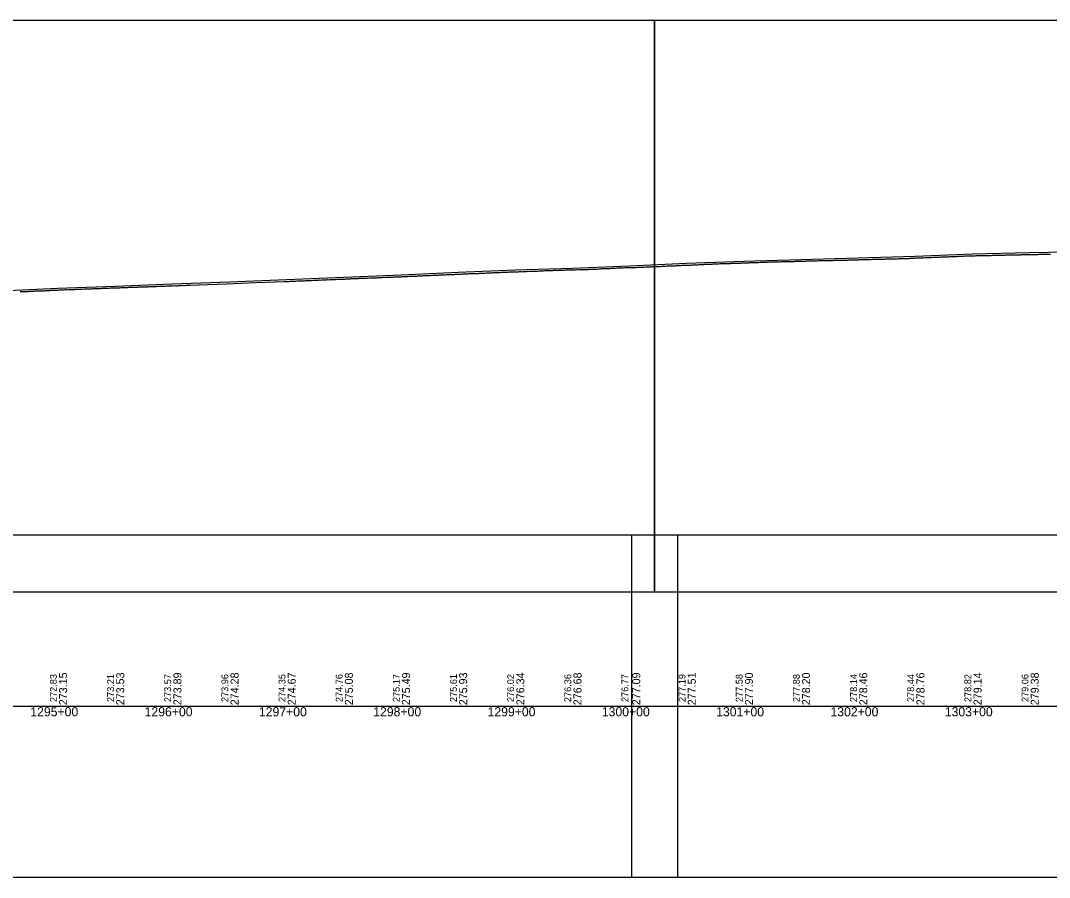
# Model space of a CAD drawing. Extents: x 2898 to 49495, y -15038 to -13538.
# Drawn here: x 18921 to 19821, y -15038 to -14288 of the extents above; entities that cross this region are included whole.
import ezdxf

# ---------------------------------------------------------------- set-up
doc = ezdxf.new("R2010")
doc.units = 0
for name, color, linetype in [('RD_DDB_Profile_EX', 7, 'Continuous'), ('RD_DDB_Profile_PR', 7, 'Continuous'), ('RD_DDB_StaTX', 7, 'Continuous'), ('RD_DDB_StripGrade', 7, 'Continuous'), ('RD_GPK_Profile_Cell', 7, 'Continuous'), ('RD_SHT_ShtClip', 7, 'Continuous')]:
    doc.layers.add(name, color=color, linetype=linetype)

msp = doc.modelspace()

# ---------------------------------------------------------------- linework, layer by layer
at = {"layer": 'RD_DDB_Profile_EX'}
for points in [[(19510.25, -14502.27), (19511.25, -14502.18), (19512.25, -14502.18), (19513.25, -14502.13), (19514.25, -14502.08), (19515.25, -14502.03), (19516.24, -14501.98), (19517.26, -14501.97), (19517.65, -14501.97), (19518.65, -14501.88), (19519.65, -14501.78), (19520.65, -14501.78), (19521.65, -14501.73), (19522.65, -14501.67), (19523.64, -14501.62), (19524.65, -14501.67), (19525.65, -14501.56), (19526.65, -14501.47), (19527.65, -14501.47), (19528.65, -14501.47), (19529.65, -14501.42), (19530.64, -14501.37), (19531.65, -14501.27), (19532.64, -14501.23), (19533.65, -14501.23), (19534.65, -14501.22), (19535.65, -14501.12), (19536.65, -14501.07), (19537.65, -14501.17), (19538.65, -14501.12), (19539.65, -14501.08), (19540.65, -14501.02), (19541.65, -14500.97), (19542.65, -14500.92), (19543.65, -14500.87), (19544.65, -14500.82), (19545.65, -14500.82), (19546.65, -14500.78), (19547.65, -14500.68), (19548.65, -14500.68), (19549.66, -14500.68), (19550.65, -14500.67), (19551.65, -14500.62), (19552.65, -14500.57), (19553.65, -14500.53), (19554.65, -14500.53), (19555.65, -14500.52), (19556.65, -14500.42), (19557.65, -14500.42), (19558.66, -14500.33), (19559.65, -14500.28), (19560.65, -14500.23), (19561.65, -14500.23), (19562.65, -14500.18), (19563.65, -14500.18), (19564.65, -14500.17), (19565.65, -14500.17), (19566.65, -14500.12), (19567.65, -14500.03), (19568.66, -14499.98), (19569.65, -14499.98), (19570.66, -14499.93), (19571.65, -14499.88), (19572.66, -14499.87), (19573.65, -14499.87), (19574.65, -14499.82), (19575.65, -14499.73), (19576.65, -14499.68), (19577.66, -14499.63), (19578.65, -14499.63), (19579.66, -14499.63), (19580.65, -14499.63), (19581.66, -14499.58), (19582.65, -14499.58), (19583.65, -14499.53), (19584.65, -14499.53), (19585.65, -14499.48), (19586.65, -14499.48), (19587.66, -14499.48), (19588.65, -14499.43), (19589.66, -14499.38), (19590.65, -14499.38), (19591.66, -14499.33), (19592.65, -14499.37), (19593.65, -14499.37), (19594.65, -14499.23), (19595.65, -14499.28), (19596.66, -14499.27), (19597.66, -14499.22), (19598.66, -14499.17), (19599.66, -14499.17), (19600.65, -14499.14), (19601.66, -14499.14), (19602.65, -14499.13), (19603.66, -14499.07), (19604.65, -14498.97), (19605.65, -14498.97), (19606.66, -14498.93), (19607.66, -14498.92), (19608.66, -14498.87), (19609.66, -14498.87)], [(19609.66, -14498.87), (19610.66, -14498.87), (19611.66, -14498.87), (19612.65, -14498.82), (19613.65, -14498.77), (19614.65, -14498.82), (19615.66, -14498.72), (19616.66, -14498.67), (19617.65, -14498.67), (19618.66, -14498.62), (19619.65, -14498.62), (19620.66, -14498.62), (19621.65, -14498.57), (19622.65, -14498.57), (19623.65, -14498.56), (19624.65, -14498.52), (19625.65, -14498.47), (19626.66, -14498.47), (19627.66, -14498.47), (19628.66, -14498.46), (19629.66, -14498.41), (19630.66, -14498.41), (19631.66, -14498.36), (19632.65, -14498.31), (19633.66, -14498.26), (19634.66, -14498.26), (19635.66, -14498.24), (19636.66, -14498.17), (19637.66, -14498.12), (19638.66, -14498.16), (19639.66, -14498.12), (19640.65, -14498.11), (19641.66, -14498.06), (19642.65, -14498.07), (19643.66, -14498.06), (19644.66, -14498.01), (19645.66, -14497.97), (19646.66, -14497.97), (19647.66, -14497.93), (19648.66, -14497.92), (19649.66, -14497.87), (19650.65, -14497.87), (19651.66, -14497.87), (19652.65, -14497.82), (19653.66, -14497.77), (19654.66, -14497.72), (19655.66, -14497.72), (19656.66, -14497.71), (19657.66, -14497.62), (19658.65, -14497.62), (19659.66, -14497.62), (19660.65, -14497.62), (19661.66, -14497.62), (19662.66, -14497.52), (19663.66, -14497.47), (19664.66, -14497.47), (19665.66, -14497.42), (19666.66, -14497.37), (19667.66, -14497.37), (19668.65, -14497.32), (19669.66, -14497.32), (19670.65, -14497.32), (19671.65, -14497.31), (19672.66, -14497.31), (19673.66, -14497.27), (19674.66, -14497.22), (19675.66, -14497.22), (19676.66, -14497.17), (19677.66, -14497.03), (19678.66, -14497.08), (19679.67, -14497.08), (19680.66, -14497.03), (19681.66, -14497.03), (19682.66, -14497.02), (19683.66, -14496.98), (19684.66, -14496.93), (19685.66, -14496.92), (19686.66, -14496.93), (19687.66, -14496.93), (19688.66, -14496.84), (19689.66, -14496.79), (19690.66, -14496.79), (19691.67, -14496.79), (19692.67, -14496.73), (19693.67, -14496.68), (19694.67, -14496.68), (19695.66, -14496.68), (19696.66, -14496.68), (19697.67, -14496.63), (19698.67, -14496.54), (19699.67, -14496.44), (19700.66, -14496.39), (19701.67, -14496.39), (19702.67, -14496.29), (19703.67, -14496.24), (19704.67, -14496.19), (19705.67, -14496.12), (19706.67, -14496.17), (19707.67, -14496.15), (19708.67, -14496.09), (19709.67, -14496.07)], [(19709.67, -14496.07), (19710.67, -14496.02), (19711.67, -14495.98), (19712.67, -14495.95), (19713.67, -14495.87), (19714.67, -14495.83), (19715.67, -14495.79), (19716.67, -14495.79), (19717.67, -14495.75), (19718.67, -14495.7), (19719.67, -14495.69), (19720.68, -14495.68), (19721.67, -14495.64), (19722.68, -14495.54), (19723.67, -14495.5), (19724.67, -14495.44), (19725.67, -14495.38), (19726.67, -14495.37), (19727.67, -14495.31), (19728.67, -14495.27), (19729.67, -14495.21), (19730.67, -14495.17), (19731.68, -14495.16), (19732.67, -14495.12), (19733.67, -14495.11), (19734.67, -14495.01), (19735.67, -14495.06), (19736.67, -14495.01), (19737.67, -14494.97), (19738.67, -14494.96), (19739.67, -14494.85), (19740.67, -14494.81), (19741.67, -14494.81), (19742.67, -14494.77), (19743.68, -14494.68), (19744.67, -14494.67), (19745.68, -14494.57), (19746.67, -14494.52), (19747.68, -14494.52), (19748.67, -14494.47), (19749.67, -14494.48), (19750.67, -14494.42), (19751.67, -14494.37), (19752.67, -14494.36), (19753.67, -14494.37), (19754.68, -14494.36), (19755.67, -14494.27), (19756.68, -14494.22), (19757.67, -14494.22), (19758.67, -14494.21), (19759.67, -14494.2), (19760.67, -14494.09), (19761.67, -14494.09), (19762.67, -14494.06), (19763.67, -14494.06), (19764.68, -14494.04), (19765.68, -14494.17), (19766.68, -14494.17), (19767.67, -14494.04), (19768.67, -14494), (19769.68, -14493.97), (19770.67, -14493.91), (19771.67, -14493.9), (19772.67, -14493.86), (19773.67, -14493.81), (19774.67, -14493.86), (19775.68, -14493.82), (19776.67, -14493.82), (19777.67, -14493.74), (19778.67, -14493.7), (19779.67, -14493.69), (19780.67, -14493.74), (19781.67, -14493.69), (19782.67, -14493.65), (19783.67, -14493.64), (19784.67, -14493.63), (19785.67, -14493.59), (19786.67, -14493.53), (19787.67, -14493.5), (19788.66, -14493.5), (19789.67, -14493.49), (19790.67, -14493.45), (19791.67, -14493.4), (19792.67, -14493.4), (19793.67, -14493.39), (19794.67, -14493.47), (19795.67, -14493.43), (19796.67, -14493.34), (19797.67, -14493.29), (19798.67, -14493.29), (19799.67, -14493.25), (19800.67, -14493.21), (19801.67, -14493.19), (19802.67, -14493.19), (19803.67, -14493.15), (19804.66, -14493.18), (19805.67, -14493.18), (19806.67, -14493.12), (19807.67, -14493.09), (19808.67, -14493.09), (19809.67, -14493.09)], [(19809.67, -14493.09), (19810.66, -14493.12), (19811.67, -14493.06), (19812.67, -14492.97), (19813.66, -14492.97), (19814.66, -14492.97), (19815.67, -14492.96), (19816.67, -14492.96), (19817.67, -14492.99), (19818.67, -14493.03), (19819.66, -14492.99), (19820.66, -14492.9), (19821.67, -14492.91)], [(19312.24, -14510.18), (19313.25, -14509.98), (19314.25, -14509.88), (19315.25, -14509.88), (19316.25, -14509.88), (19317.25, -14509.83), (19318.25, -14509.78), (19319.24, -14509.78), (19320.25, -14509.73), (19321.24, -14509.73), (19322.25, -14509.68), (19323.24, -14509.53), (19324.24, -14509.58), (19325.24, -14509.58), (19326.24, -14509.48), (19327.25, -14509.43), (19328.25, -14509.38), (19329.24, -14509.28), (19330.25, -14509.23), (19331.24, -14509.23), (19332.25, -14509.18), (19333.24, -14509.13), (19334.24, -14509.03), (19335.24, -14509.08), (19336.24, -14509.03), (19337.24, -14508.98), (19338.24, -14509.02), (19339.24, -14508.93), (19340.24, -14508.92), (19341.24, -14508.78), (19342.25, -14508.77), (19343.24, -14508.72), (19344.25, -14508.67), (19345.24, -14508.62), (19346.24, -14508.57), (19347.24, -14508.57), (19348.24, -14508.52), (19349.25, -14508.47), (19350.24, -14508.47), (19351.24, -14508.42), (19352.24, -14508.42), (19353.24, -14508.37), (19354.24, -14508.32), (19355.24, -14508.32), (19356.24, -14508.27), (19357.24, -14508.22), (19358.24, -14508.12), (19359.25, -14508.27), (19360.24, -14508.22), (19361.24, -14508.02), (19362.24, -14508.02), (19363.24, -14507.97), (19364.24, -14507.92), (19365.24, -14507.97), (19366.23, -14507.92), (19367.24, -14507.82), (19368.24, -14507.72), (19369.24, -14507.72), (19370.24, -14507.82), (19371.24, -14507.72), (19372.24, -14507.67), (19373.24, -14507.67), (19374.24, -14507.57), (19375.24, -14507.52), (19376.23, -14507.47), (19377.24, -14507.42), (19378.24, -14507.42), (19379.24, -14507.37), (19380.24, -14507.37), (19381.24, -14507.37), (19382.24, -14507.32), (19383.24, -14507.32), (19384.24, -14507.27), (19385.24, -14507.17), (19386.23, -14507.12), (19387.24, -14507.07), (19388.23, -14507.02), (19389.24, -14507.07), (19390.24, -14507.12), (19391.24, -14507.02), (19392.24, -14506.97), (19393.24, -14506.92), (19394.24, -14506.87), (19395.24, -14506.87), (19396.23, -14506.87), (19397.24, -14506.77), (19398.23, -14506.77), (19399.24, -14506.77), (19400.24, -14506.67), (19401.24, -14506.62), (19402.24, -14506.62), (19403.24, -14506.67), (19404.23, -14506.57), (19405.24, -14506.57), (19406.23, -14506.57), (19407.24, -14506.47), (19408.23, -14506.47), (19409.23, -14506.52), (19410.23, -14506.47), (19410.61, -14506.43), (19411.24, -14506.37)], [(19411.24, -14506.37), (19411.61, -14506.37), (19412.24, -14506.37), (19413.24, -14506.32), (19414.23, -14506.32), (19415.24, -14506.27), (19416.23, -14506.32), (19417.24, -14506.22), (19418.23, -14506.12), (19419.23, -14506.17), (19420.24, -14506.12), (19421.24, -14506.02), (19422.24, -14506.02), (19423.24, -14505.92), (19424.23, -14505.92), (19425.24, -14505.92), (19426.24, -14505.77), (19427.23, -14505.72), (19428.24, -14505.67), (19429.24, -14505.62), (19430.24, -14505.62), (19431.24, -14505.62), (19432.24, -14505.57), (19433.24, -14505.47), (19434.24, -14505.47), (19435.23, -14505.42), (19436.24, -14505.42), (19437.24, -14505.27), (19438.24, -14505.27), (19439.24, -14505.22), (19440.24, -14505.12), (19441.24, -14505.12), (19442.24, -14505.02), (19443.24, -14504.97), (19444.23, -14504.92), (19445.24, -14504.92), (19446.24, -14504.92), (19447.24, -14504.87), (19448.24, -14504.82), (19449.24, -14504.72), (19450.23, -14504.72), (19451.24, -14504.67), (19452.24, -14504.67), (19453.23, -14504.62), (19454.24, -14504.67), (19455.23, -14504.57), (19456.24, -14504.52), (19457.24, -14504.52), (19458.24, -14504.47), (19459.24, -14504.47), (19460.24, -14504.42), (19461.23, -14504.42), (19462.24, -14504.37), (19463.23, -14504.32), (19464.23, -14504.22), (19465.24, -14504.17), (19466.24, -14504.17), (19467.24, -14504.12), (19468.24, -14504.07), (19469.24, -14504.07), (19470.23, -14504.07), (19471.24, -14503.97), (19472.23, -14503.92), (19473.23, -14503.87), (19474.24, -14503.87), (19475.24, -14503.82), (19476.24, -14503.72), (19477.24, -14503.72), (19478.24, -14503.67), (19479.24, -14503.67), (19480.24, -14503.62), (19481.24, -14503.57), (19482.24, -14503.52), (19483.24, -14503.47), (19484.24, -14503.42), (19485.24, -14503.32), (19486.24, -14503.27), (19487.24, -14503.27), (19488.24, -14503.23), (19489.24, -14503.17), (19490.24, -14503.12), (19491.24, -14503.02), (19492.24, -14503.07), (19493.24, -14503.02), (19494.25, -14502.92), (19495.25, -14502.87), (19496.24, -14502.82), (19497.25, -14502.77), (19498.24, -14502.72), (19499.24, -14502.67), (19500.24, -14502.67), (19501.24, -14502.62), (19502.24, -14502.57), (19503.25, -14502.52), (19504.25, -14502.57), (19505.24, -14502.52), (19506.25, -14502.47), (19507.24, -14502.42), (19508.25, -14502.28), (19509.24, -14502.28), (19510.25, -14502.27)], [(19034.26, -14521.28), (19035.25, -14521.28), (19036.26, -14521.28), (19037.25, -14521.18), (19038.26, -14521.18), (19039.25, -14521.18), (19040.26, -14521.08), (19041.25, -14521.03), (19042.26, -14521.03), (19043.25, -14520.98), (19044.26, -14520.93), (19045.26, -14520.93), (19046.26, -14520.88), (19047.26, -14520.83), (19048.25, -14520.78), (19049.26, -14520.78), (19050.25, -14520.73), (19051.26, -14520.68), (19052.25, -14520.58), (19053.25, -14520.63), (19054.25, -14520.63), (19055.26, -14520.48), (19056.26, -14520.53), (19057.26, -14520.53), (19058.26, -14520.53), (19059.26, -14520.48), (19060.25, -14520.43), (19061.26, -14520.33), (19062.25, -14520.18), (19063.26, -14520.23), (19064.25, -14520.23), (19065.24, -14520.18), (19066.23, -14520.13), (19067.28, -14520.13), (19068.26, -14520.08), (19069.27, -14519.98), (19076.25, -14519.72), (19101.25, -14518.77), (19126.25, -14517.82), (19151.25, -14516.87), (19152.25, -14516.82), (19153.25, -14516.72), (19154.25, -14516.77), (19155.24, -14516.72), (19156.25, -14516.67), (19157.24, -14516.62), (19158.25, -14516.57), (19159.25, -14516.52), (19160.25, -14516.47), (19161.25, -14516.42), (19162.25, -14516.37), (19163.24, -14516.27), (19164.25, -14516.22), (19165.24, -14516.17), (19166.25, -14516.17), (19167.24, -14516.17), (19168.25, -14516.17), (19169.25, -14516.17), (19170.25, -14516.02), (19171.25, -14515.97), (19172.25, -14515.97), (19173.24, -14515.97), (19174.24, -14515.92), (19175.25, -14515.92), (19176.25, -14515.82), (19177.25, -14515.77), (19178.25, -14515.72), (19179.25, -14515.72), (19180.25, -14515.67), (19181.24, -14515.57), (19182.25, -14515.52), (19183.25, -14515.57), (19184.25, -14515.52), (19185.25, -14515.47), (19186.25, -14515.43), (19187.25, -14515.38), (19188.24, -14515.33), (19189.25, -14515.23), (19190.25, -14515.28), (19191.25, -14515.18), (19192.24, -14515.13), (19193.25, -14515.13), (19194.25, -14515.08), (19195.25, -14514.98), (19196.25, -14514.98), (19197.25, -14514.93), (19198.25, -14514.88), (19199.25, -14514.83), (19200.24, -14514.83), (19201.25, -14514.78), (19202.25, -14514.73), (19203.26, -14514.68), (19204.25, -14514.68), (19205.25, -14514.63), (19206.25, -14514.53), (19207.25, -14514.58), (19208.25, -14514.53), (19209.25, -14514.38), (19210.26, -14514.33), (19211.25, -14514.33), (19212.25, -14514.28)], [(19212.25, -14514.28), (19213.25, -14514.28), (19214.25, -14514.28), (19215.25, -14514.23), (19216.25, -14514.13), (19217.25, -14514.08), (19218.26, -14514.03), (19219.25, -14513.98), (19220.25, -14513.98), (19221.25, -14513.93), (19222.25, -14513.83), (19223.25, -14513.83), (19224.25, -14513.78), (19225.25, -14513.83), (19226.25, -14513.78), (19227.26, -14513.73), (19228.25, -14513.68), (19229.25, -14513.63), (19230.24, -14513.63), (19231.25, -14513.58), (19232.25, -14513.53), (19233.25, -14513.43), (19234.25, -14513.38), (19235.25, -14513.38), (19236.25, -14513.33), (19237.25, -14513.28), (19238.25, -14513.18), (19239.25, -14513.23), (19240.25, -14513.18), (19241.25, -14513.08), (19242.25, -14513.08), (19243.25, -14513.03), (19244.25, -14512.98), (19245.25, -14512.93), (19246.25, -14512.93), (19247.25, -14512.88), (19248.25, -14512.78), (19249.24, -14512.73), (19250.25, -14512.73), (19251.25, -14512.73), (19252.25, -14512.63), (19253.25, -14512.63), (19254.25, -14512.58), (19255.25, -14512.53), (19256.24, -14512.48), (19257.25, -14512.48), (19258.25, -14512.48), (19259.25, -14512.43), (19260.25, -14512.33), (19261.25, -14512.28), (19262.25, -14512.23), (19263.25, -14512.23), (19264.25, -14512.13), (19265.25, -14512.08), (19266.24, -14512.08), (19267.25, -14512.08), (19268.25, -14512.03), (19269.25, -14511.93), (19270.25, -14511.88), (19271.25, -14511.88), (19272.25, -14511.78), (19273.25, -14511.73), (19274.25, -14511.73), (19275.24, -14511.73), (19276.25, -14511.63), (19277.25, -14511.53), (19278.25, -14511.48), (19279.25, -14511.48), (19280.25, -14511.43), (19281.25, -14511.38), (19282.25, -14511.38), (19283.25, -14511.28), (19284.24, -14511.23), (19285.25, -14511.28), (19286.25, -14511.18), (19287.25, -14511.08), (19288.25, -14511.03), (19289.25, -14511.03), (19290.25, -14510.98), (19291.25, -14510.93), (19292.25, -14510.88), (19293.24, -14510.83), (19294.25, -14510.83), (19295.24, -14510.78), (19296.25, -14510.73), (19297.25, -14510.68), (19298.25, -14510.63), (19299.25, -14510.63), (19300.24, -14510.63), (19301.25, -14510.53), (19302.24, -14510.48), (19303.25, -14510.43), (19304.25, -14510.43), (19305.25, -14510.38), (19306.25, -14510.33), (19307.25, -14510.28), (19308.25, -14510.23), (19309.24, -14510.23), (19310.25, -14510.18), (19311.24, -14510.13), (19312.24, -14510.18)], [(18920.25, -14525.72), (18921.26, -14525.67), (18922.26, -14525.62), (18923.26, -14525.62), (18924.26, -14525.57), (18925.25, -14525.47), (18926.25, -14525.47), (18927.26, -14525.47), (18928.26, -14525.37), (18929.26, -14525.37), (18930.26, -14525.32), (18931.26, -14525.28), (18932.25, -14525.27), (18933.26, -14525.17), (18934.26, -14525.13)], [(18934.26, -14525.13), (18935.26, -14525.03), (18936.26, -14525.03), (18937.26, -14524.98), (18938.26, -14524.93), (18939.26, -14524.88), (18940.26, -14524.88), (18941.26, -14524.88), (18942.26, -14524.83), (18943.26, -14524.78), (18944.26, -14524.68), (18945.26, -14524.63), (18946.26, -14524.63), (18947.26, -14524.58), (18948.25, -14524.53), (18949.26, -14524.43), (18950.26, -14524.38), (18951.26, -14524.38), (18952.26, -14524.33), (18953.26, -14524.33), (18954.26, -14524.28), (18955.26, -14524.18), (18956.26, -14524.18), (18957.26, -14524.13), (18958.26, -14524.13), (18959.26, -14523.98), (18960.26, -14523.98), (18961.26, -14524.03), (18962.26, -14523.88), (18963.26, -14523.88), (18964.26, -14523.88), (18965.26, -14523.78), (18966.26, -14523.73), (18967.26, -14523.73), (18968.25, -14523.73), (18969.26, -14523.63), (18970.26, -14523.58), (18971.26, -14523.53), (18972.26, -14523.58), (18973.26, -14523.53), (18974.26, -14523.43), (18975.26, -14523.38), (18976.25, -14523.43), (18977.26, -14523.38), (18978.26, -14523.33), (18979.26, -14523.28), (18980.26, -14523.23), (18981.26, -14523.23), (18982.26, -14523.18), (18983.26, -14523.13), (18984.25, -14523.08), (18985.26, -14523.03), (18986.26, -14522.98), (18987.26, -14522.98), (18988.26, -14522.98), (18989.26, -14522.93), (18990.26, -14522.93), (18991.25, -14522.93), (18992.26, -14522.83), (18993.26, -14522.78), (18994.26, -14522.83), (18995.26, -14522.73), (18996.26, -14522.73), (18997.26, -14522.68), (18998.26, -14522.58), (18999.25, -14522.53), (19000.26, -14522.53), (19001.26, -14522.48), (19002.26, -14522.43), (19003.26, -14522.43), (19004.26, -14522.38), (19005.26, -14522.38), (19006.26, -14522.33), (19007.26, -14522.28), (19008.26, -14522.23), (19009.25, -14522.23), (19010.26, -14522.09), (19011.26, -14522.09), (19012.26, -14522.04), (19013.26, -14521.99), (19014.25, -14521.98), (19015.26, -14521.89), (19016.26, -14521.88), (19017.25, -14521.93), (19018.26, -14521.88), (19019.26, -14521.79), (19020.26, -14521.78), (19021.26, -14521.74), (19022.26, -14521.68), (19023.26, -14521.68), (19024.26, -14521.63), (19025.26, -14521.58), (19026.25, -14521.53), (19027.26, -14521.53), (19028.25, -14521.53), (19029.26, -14521.43), (19030.25, -14521.43), (19031.26, -14521.43), (19032.26, -14521.38), (19033.26, -14521.33), (19034.26, -14521.28)]]:
    msp.add_lwpolyline(points, dxfattribs=at)
at = {"layer": 'RD_DDB_Profile_PR'}
msp.add_lwpolyline([(18903.38, -14524.92), (18953.38, -14522.72), (19003.38, -14520.83), (19053.38, -14519.03), (19103.38, -14517.09), (19153.38, -14515.13), (19203.38, -14513.08), (19253.38, -14511.02), (19303.38, -14508.83), (19353.38, -14506.76), (19403.38, -14505.05), (19453.38, -14503.02), (19503.38, -14500.93), (19553.38, -14498.94), (19603.38, -14497.49), (19653.38, -14496.18), (19703.38, -14494.66), (19753.38, -14492.76), (19803.38, -14491.56), (19853.38, -14490.61)], dxfattribs=at)
at = {"layer": 'RD_GPK_Profile_Cell'}
msp.add_line((2976.05, -14888.47), (48721.13, -14888.47), dxfattribs=at)
at = {"layer": 'RD_SHT_ShtClip'}
for points in [[(17976.38, -14288.47), (17976.38, -14788.47), (19475.38, -14788.47), (19475.38, -14788.47), (19475.38, -14288.47), (19475.38, -14288.47)], [(19475.38, -14288.47), (19475.38, -14788.47), (20975.38, -14788.47), (20975.38, -14788.47), (20975.38, -14288.47), (20975.38, -14288.47)], [(17956.38, -14738.47), (19495.38, -14738.47), (19495.38, -15038.47), (17956.38, -15038.47)], [(19455.38, -14738.47), (20995.38, -14738.47), (20995.38, -15038.47), (19455.38, -15038.47)]]:
    msp.add_lwpolyline(points, close=True, dxfattribs=at)

# ---------------------------------------------------------------- texts
at = {"layer": 'RD_DDB_StaTX'}
for s, p in [('1295+00', (18929.18, -14897.47)), ('1296+00', (19029.18, -14897.47)), ('1297+00', (19129.18, -14897.47)), ('1298+00', (19229.18, -14897.47)), ('1299+00', (19329.18, -14897.47)), ('1300+00', (19429.18, -14897.47)), ('1301+00', (19529.18, -14897.47)), ('1302+00', (19629.18, -14897.47)), ('1303+00', (19729.18, -14897.47))]:
    msp.add_text(s, height=8, dxfattribs=at).set_placement(p)
at = {"layer": 'RD_DDB_StripGrade'}
for s, height, p in [('273.15', 7, (18961.38, -14887.72)), ('273.53', 7, (19011.38, -14887.72)), ('273.89', 7, (19061.38, -14887.72)), ('274.28', 7, (19111.38, -14887.72)), ('274.67', 7, (19161.38, -14887.72)), ('275.08', 7, (19211.38, -14887.72)), ('275.49', 7, (19261.38, -14887.72)), ('275.93', 7, (19311.38, -14887.72)), ('276.34', 7, (19361.38, -14887.72)), ('276.68', 7, (19411.38, -14887.72)), ('277.09', 7, (19462.81, -14887.72)), ('277.51', 7, (19511.38, -14887.72)), ('277.90', 7, (19561.38, -14887.72)), ('278.20', 7, (19611.38, -14887.72)), ('278.46', 7, (19661.38, -14887.72)), ('278.76', 7, (19711.38, -14887.72)), ('279.14', 7, (19761.38, -14887.72)), ('279.38', 7, (19811.38, -14887.72)), ('272.83', 6, (18952.38, -14884.98)), ('273.21', 6, (19002.38, -14884.98)), ('273.57', 6, (19052.38, -14884.98)), ('273.96', 6, (19102.38, -14884.98)), ('274.35', 6, (19152.38, -14884.98)), ('274.76', 6, (19202.38, -14884.98)), ('275.17', 6, (19252.38, -14884.98)), ('275.61', 6, (19302.38, -14884.98)), ('276.02', 6, (19352.38, -14884.98)), ('276.36', 6, (19402.38, -14884.98)), ('276.77', 6, (19452.38, -14884.98)), ('277.19', 6, (19502.38, -14884.98)), ('277.58', 6, (19552.38, -14884.98)), ('277.88', 6, (19602.38, -14884.98)), ('278.14', 6, (19652.38, -14884.98)), ('278.44', 6, (19702.38, -14884.98)), ('278.82', 6, (19752.38, -14884.98)), ('279.06', 6, (19802.38, -14884.98))]:
    msp.add_text(s, height=height, rotation=90, dxfattribs=at).set_placement(p)

doc.saveas('drawing.dxf')
